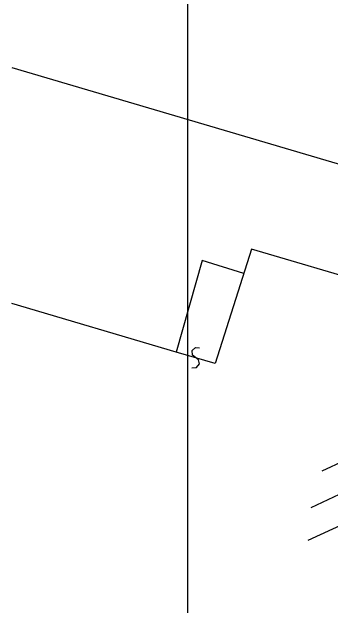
# Model space of a CAD drawing. Extents: x -888468 to -888310, y -1023047 to -1022832.
# Drawn here: x -888468.13 to -888456.96, y -1023018.42 to -1022997.63 of the extents above; entities that cross this region are included whole.
import ezdxf

# ---------------------------------------------------------------- set-up
doc = ezdxf.new("R2010")
doc.units = 0
for name, color, linetype in [('Formát', 7, 'Continuous'), ('Implicitní', 7, 'Continuous'), ('KN stav', 7, 'Continuous'), ('šrafy - budovy', 7, 'Continuous')]:
    doc.layers.add(name, color=color, linetype=linetype)

# ---------------------------------------------------------------- blocks, each defined once
blk = doc.blocks.new('2182')
at = {"layer": 'Implicitní'}
blk.add_lwpolyline([(0.5, 7.5), (-2.6, 6.4), (-3.7, 3.4), (-2.3, 0.9), (2.7, -1.1), (3.7, -4.1), (2.1, -6.8), (-0.5, -7.5)], dxfattribs=at)

msp = doc.modelspace()

# ---------------------------------------------------------------- linework, layer by layer
at = {"layer": 'Formát'}
msp.add_lwpolyline([(-888461.961, -1022835.294), (-888461.961, -1023045.294), (-888313.461, -1023045.294), (-888313.461, -1022835.294)], close=True, dxfattribs=at)
at = {"layer": 'KN stav'}
for points in [[(-888468.13, -1022999.576), (-888450.18, -1023004.87), (-888452.13, -1023011.38), (-888448.89, -1023012.38), (-888450.7, -1023018.11), (-888453.84, -1023017.24), (-888455.47, -1023022.72), (-888468.13, -1023018.963)], [(-888454.41, -1023003.62), (-888455.43, -1023007.2), (-888459.72, -1023005.94), (-888460.99, -1023009.95)], [(-888459.99, -1023006.8), (-888461.45, -1023006.34), (-888462.37, -1023009.55)], [(-888460.99, -1023009.95), (-888462.37, -1023009.55), (-888468.13, -1023007.849)]]:
    msp.add_lwpolyline(points, dxfattribs=at)
at = {"layer": 'šrafy - budovy'}
for p, q in [((-888452.117, -1023011.337), (-888457.257, -1023013.728)), ((-888450.752, -1023011.805), (-888457.641, -1023015.009)), ((-888449.327, -1023012.245), (-888457.741, -1023016.159))]:
    msp.add_line(p, q, dxfattribs=at)

# ---------------------------------------------------------------- block references
at = {"layer": 'KN stav', "xscale": 0.05, "yscale": 0.05000000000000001, "rotation": 163.579451}
msp.add_blockref('2182', (-888461.68, -1023009.75), dxfattribs=at)

doc.saveas('drawing.dxf')
